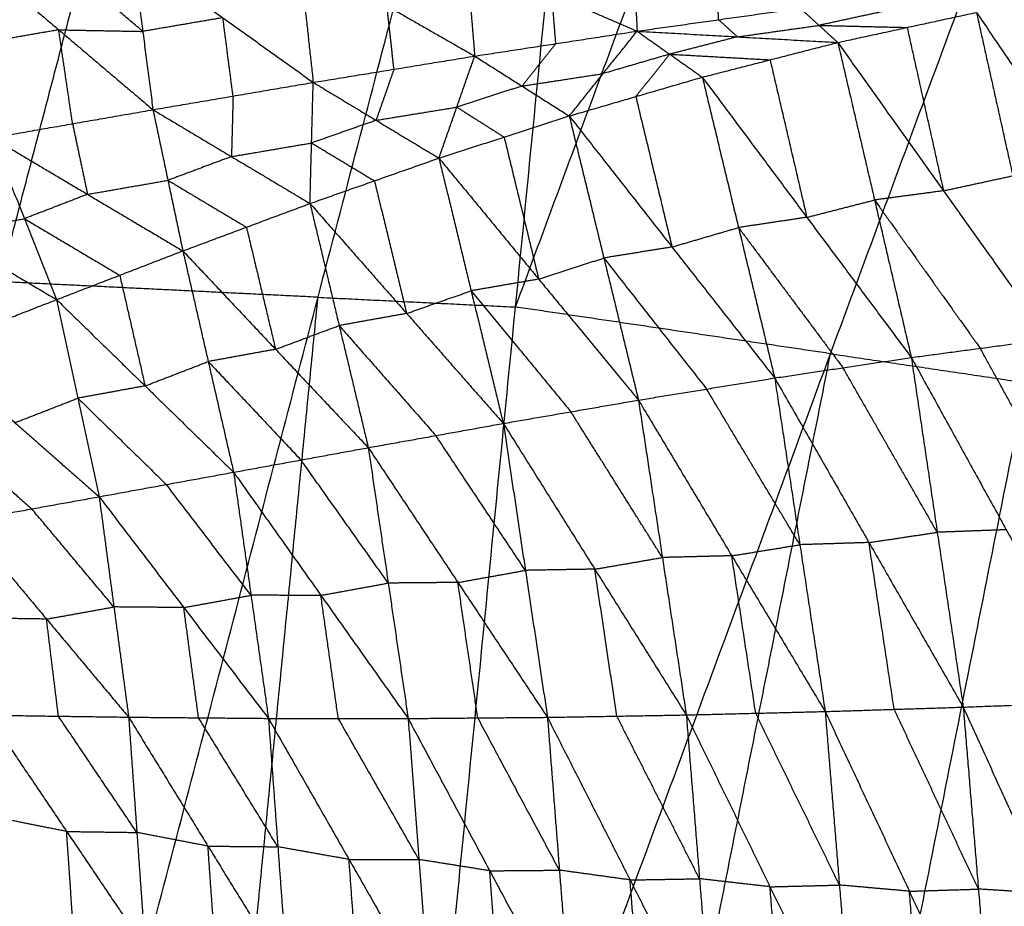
# Model space of a CAD drawing. Header units: millimetres. Extents: x -106 to 110, y -96 to 120.
# Tile 748 of 1020: x 1.95 to 8.46, y 42.61 to 48.48. Entities that reach past the tile are written whole.
import ezdxf

# ---------------------------------------------------------------- set-up
doc = ezdxf.new("R2010")
doc.units = ezdxf.units.MM
doc.header["$MEASUREMENT"] = 0
doc.layers.add('Default', color=7, linetype='Continuous', true_color=0x000000)

msp = doc.modelspace()

# ---------------------------------------------------------------- linework, layer by layer
at = {"layer": 'Default'}
for points in [[(1.8192, 46.7433, 3.779), (2.8709, 50.7582, 3.7941), (3.9227, 54.773, 3.8092)], [(1.8192, 38.6103, 3.7488), (3.9227, 46.64, 3.779), (6.0262, 54.6697, 3.8092)], [(4.4318, 38.4819, 3.7488), (5.229, 46.5758, 3.779), (6.0262, 54.6697, 3.8092)], [(5.229, 46.5758, 3.779), (6.6692, 50.4682, 3.7941), (8.1094, 54.3607, 3.8092)], [(4.4318, 38.4819, 3.7488), (7.3122, 46.2668, 3.779), (10.1926, 54.0516, 3.8092)], [(7.0193, 38.0981, 3.7488), (8.606, 46.0749, 3.779), (10.1926, 54.0516, 3.8092)], [(7.0193, 38.0981, 3.7488), (10.6489, 45.5631, 3.779), (14.2785, 53.0282, 3.8092)], [(1.5852, 48.9371, -1.4124), (2.2081, 48.4087, -1.0789), (2.831, 47.8802, -0.7454)], [(2.7636, 48.3982, -0.974), (2.4521, 48.6624, -1.1407), (2.1407, 48.9266, -1.3075)], [(2.6961, 48.9161, -1.2026), (2.7636, 48.3982, -0.974), (2.831, 47.8802, -0.7454)], [(2.6961, 48.9161, -1.2026), (3.2935, 48.4885, -0.906), (3.8909, 48.0609, -0.6094)], [(3.7992, 48.8984, -0.9909), (3.845, 48.4797, -0.8001), (3.8909, 48.0609, -0.6094)], [(3.7992, 48.8984, -0.9909), (4.3791, 48.5667, -0.7335), (4.9589, 48.235, -0.4761)], [(4.9053, 48.8873, -0.7831), (4.9321, 48.5612, -0.6296), (4.9589, 48.235, -0.4761)], [(4.9053, 48.8873, -0.7831), (5.469, 48.6435, -0.5671), (6.0327, 48.3998, -0.3511)], [(6.0099, 48.8859, -0.588), (6.0213, 48.6428, -0.4696), (6.0327, 48.3998, -0.3511)], [(6.5722, 48.4756, -0.2953), (6.5666, 48.5971, -0.3546), (6.5609, 48.7187, -0.4138)], [(5.4958, 48.3174, -0.4136), (5.4824, 48.4805, -0.4903), (5.469, 48.6435, -0.5671)], [(4.4249, 48.148, -0.5427), (4.402, 48.3573, -0.6381), (4.3791, 48.5667, -0.7335)], [(6.0327, 48.3998, -0.3511), (6.5722, 48.4756, -0.2953), (7.1118, 48.5515, -0.2396)], [(7.1118, 48.5515, -0.2396), (7.236, 48.4381, -0.0934), (7.3603, 48.3248, 0.0529)], [(7.6945, 48.5376, -0.0927), (7.4653, 48.4879, -0.093), (7.236, 48.4381, -0.0934)], [(7.3603, 48.3248, 0.0529), (7.8187, 48.4243, 0.0535), (8.2772, 48.5238, 0.0542)], [(8.2772, 48.5238, 0.0542), (8.5177, 47.4436, -0.8251), (8.7581, 46.3634, -1.7045)], [(8.2772, 48.5238, 0.0542), (8.9771, 47.4954, -0.8512), (9.677, 46.467, -1.7566)], [(3.2935, 48.4885, -0.906), (3.0285, 48.4434, -0.94), (2.7636, 48.3982, -0.974)], [(3.3609, 47.9706, -0.6774), (3.3272, 48.2296, -0.7917), (3.2935, 48.4885, -0.906)], [(6.5722, 48.4756, -0.2953), (6.6344, 48.4189, -0.2222), (6.6965, 48.3623, -0.1491)], [(2.2081, 48.4087, -1.0789), (1.9423, 48.3624, -1.1127), (1.6765, 48.3161, -1.1465)], [(2.2994, 47.7877, -0.813), (2.2538, 48.0982, -0.9459), (2.2081, 48.4087, -1.0789)], [(2.2081, 48.4087, -1.0789), (2.4859, 48.4034, -1.0265), (2.7636, 48.3982, -0.974)], [(4.9589, 48.235, -0.4761), (5.4958, 48.3174, -0.4136), (6.0327, 48.3998, -0.3511)], [(5.5843, 47.8389, 0.0501), (5.8085, 48.1193, -0.1505), (6.0327, 48.3998, -0.3511)], [(6.0327, 48.3998, -0.3511), (6.2486, 48.2476, -0.1498), (6.4645, 48.0955, 0.0515)], [(6.0327, 48.3998, -0.3511), (6.6965, 48.3623, -0.1491), (7.3603, 48.3248, 0.0529)], [(6.6965, 48.3623, -0.1491), (6.9663, 48.4002, -0.1212), (7.236, 48.4381, -0.0934)], [(7.236, 48.4381, -0.0934), (7.5274, 48.4312, -0.0199), (7.8187, 48.4243, 0.0535)], [(7.8187, 48.4243, 0.0535), (7.939, 47.8842, -0.3861), (8.0592, 47.3441, -0.8258)], [(5.4958, 48.3174, -0.4136), (5.3837, 48.1771, -0.3133), (5.2716, 48.0369, -0.213)], [(6.6965, 48.3623, -0.1491), (6.4725, 48.305, -0.1495), (6.2486, 48.2476, -0.1498)], [(6.4645, 48.0955, 0.0515), (6.9124, 48.2102, 0.0522), (7.3603, 48.3248, 0.0529)], [(7.3603, 48.3248, 0.0529), (7.6033, 47.2833, -0.7928), (7.8464, 46.2417, -1.6384)], [(7.3603, 48.3248, 0.0529), (8.0592, 47.3441, -0.8258), (8.7581, 46.3634, -1.7045)], [(3.8909, 48.0609, -0.6094), (4.4249, 48.148, -0.5427), (4.9589, 48.235, -0.4761)], [(4.7225, 47.5599, 0.0488), (4.8407, 47.8975, -0.2136), (4.9589, 48.235, -0.4761)], [(4.9589, 48.235, -0.4761), (5.2716, 48.0369, -0.213), (5.5843, 47.8389, 0.0501)], [(6.2486, 48.2476, -0.1498), (6.0285, 48.1835, -0.1502), (5.8085, 48.1193, -0.1505)], [(6.0244, 47.9672, 0.0508), (6.1365, 48.1074, -0.0495), (6.2486, 48.2476, -0.1498)], [(6.2486, 48.2476, -0.1498), (6.5805, 48.2289, -0.0488), (6.9124, 48.2102, 0.0522)], [(6.9124, 48.2102, 0.0522), (7.0339, 47.6894, -0.3706), (7.1555, 47.1686, -0.7934)], [(4.4249, 48.148, -0.5427), (4.3658, 47.9792, -0.4115), (4.3067, 47.8104, -0.2803)], [(2.831, 47.8802, -0.7454), (3.3609, 47.9706, -0.6774), (3.8909, 48.0609, -0.6094)], [(3.8696, 47.2602, 0.0475), (3.8802, 47.6606, -0.2809), (3.8909, 48.0609, -0.6094)], [(3.8909, 48.0609, -0.6094), (4.3067, 47.8104, -0.2803), (4.7225, 47.5599, 0.0488)], [(5.2716, 48.0369, -0.213), (5.54, 48.0781, -0.1817), (5.8085, 48.1193, -0.1505)], [(5.5843, 47.8389, 0.0501), (6.0244, 47.9672, 0.0508), (6.4645, 48.0955, 0.0515)], [(6.4645, 48.0955, 0.0515), (6.7037, 47.101, -0.7536), (6.9429, 46.1064, -1.5586)], [(6.4645, 48.0955, 0.0515), (7.1555, 47.1686, -0.7934), (7.8464, 46.2417, -1.6384)], [(5.2716, 48.0369, -0.213), (5.0561, 47.9672, -0.2133), (4.8407, 47.8975, -0.2136)], [(3.3609, 47.9706, -0.6774), (3.3556, 47.7704, -0.5132), (3.3503, 47.5702, -0.349)], [(6.0244, 47.9672, 0.0508), (6.144, 47.4699, -0.3517), (6.2636, 46.9726, -0.7543)], [(1.7678, 47.6951, -0.8805), (2.2994, 47.7877, -0.813), (2.831, 47.8802, -0.7454)], [(2.831, 47.8802, -0.7454), (2.9299, 47.4135, -0.3496), (3.0287, 46.9467, 0.0462)], [(2.831, 47.8802, -0.7454), (3.3503, 47.5702, -0.349), (3.8696, 47.2602, 0.0475)], [(4.3067, 47.8104, -0.2803), (4.5737, 47.854, -0.247), (4.8407, 47.8975, -0.2136)], [(4.8407, 47.8975, -0.2136), (4.997, 47.7984, -0.0821), (5.1534, 47.6994, 0.0495)], [(4.3067, 47.8104, -0.2803), (4.0934, 47.7355, -0.2806), (3.8802, 47.6606, -0.2809)], [(4.7225, 47.5599, 0.0488), (5.1534, 47.6994, 0.0495), (5.5843, 47.8389, 0.0501)], [(5.5843, 47.8389, 0.0501), (5.8131, 46.8995, -0.7084), (6.042, 45.9601, -1.4669)], [(5.5843, 47.8389, 0.0501), (6.2636, 46.9726, -0.7543), (6.9429, 46.1064, -1.5586)], [(2.2994, 47.7877, -0.813), (2.3488, 47.5543, -0.6151), (2.3983, 47.3209, -0.4172)], [(1.7678, 47.6951, -0.8805), (1.9808, 47.1598, -0.4177), (2.1939, 46.6245, 0.0451)], [(1.7678, 47.6951, -0.8805), (2.3983, 47.3209, -0.4172), (3.0287, 46.9467, 0.0462)], [(5.1534, 47.6994, 0.0495), (5.2678, 47.2297, -0.3298), (5.3822, 46.76, -0.709)], [(3.3503, 47.5702, -0.349), (3.6153, 47.6154, -0.315), (3.8802, 47.6606, -0.2809)], [(3.8802, 47.6606, -0.2809), (4.0881, 47.5353, -0.1164), (4.296, 47.4101, 0.0481)], [(3.3503, 47.5702, -0.349), (3.1401, 47.4918, -0.3493), (2.9299, 47.4135, -0.3496)], [(3.8696, 47.2602, 0.0475), (4.296, 47.4101, 0.0481), (4.7225, 47.5599, 0.0488)], [(4.7225, 47.5599, 0.0488), (4.9354, 46.6828, -0.6584), (5.1483, 45.8057, -1.3657)], [(4.7225, 47.5599, 0.0488), (5.3822, 46.76, -0.709), (6.042, 45.9601, -1.4669)], [(0.7077, 47.5064, -1.0088), (1.4508, 47.0655, -0.4819), (2.1939, 46.6245, 0.0451)], [(2.3983, 47.3209, -0.4172), (2.6641, 47.3672, -0.3834), (2.9299, 47.4135, -0.3496)], [(2.9299, 47.4135, -0.3496), (3.1895, 47.2585, -0.1514), (3.4492, 47.1035, 0.0469)], [(4.296, 47.4101, 0.0481), (4.4025, 46.9715, -0.3055), (4.5089, 46.533, -0.6591)], [(8.0592, 47.3441, -0.8258), (8.2884, 47.3939, -0.8255), (8.5177, 47.4436, -0.8251)], [(8.0592, 47.3441, -0.8258), (7.8313, 47.3137, -0.8093), (7.6033, 47.2833, -0.7928)], [(2.3983, 47.3209, -0.4172), (2.1896, 47.2403, -0.4174), (1.9808, 47.1598, -0.4177)], [(7.1555, 47.1686, -0.7934), (7.3794, 47.226, -0.7931), (7.6033, 47.2833, -0.7928)], [(7.6033, 47.2833, -0.7928), (7.9528, 46.7929, -1.2321), (8.3023, 46.3026, -1.6714)], [(3.0287, 46.9467, 0.0462), (3.4492, 47.1035, 0.0469), (3.8696, 47.2602, 0.0475)], [(3.8696, 47.2602, 0.0475), (4.0624, 46.4528, -0.605), (4.2552, 45.6454, -1.2574)], [(3.8696, 47.2602, 0.0475), (4.5089, 46.533, -0.6591), (5.1483, 45.8057, -1.3657)], [(1.4508, 47.0655, -0.4819), (1.7158, 47.1126, -0.4498), (1.9808, 47.1598, -0.4177)], [(1.9808, 47.1598, -0.4177), (2.2961, 46.9727, -0.1861), (2.6113, 46.7856, 0.0456)], [(7.1555, 47.1686, -0.7934), (6.9296, 47.1348, -0.7735), (6.7037, 47.101, -0.7536)], [(3.4492, 47.1035, 0.0469), (3.5456, 46.6998, -0.2794), (3.642, 46.296, -0.6056)], [(6.2636, 46.9726, -0.7543), (6.4836, 47.0368, -0.7539), (6.7037, 47.101, -0.7536)], [(6.7037, 47.101, -0.7536), (7.0492, 46.6375, -1.176), (7.3946, 46.1741, -1.5985)], [(6.2636, 46.9726, -0.7543), (6.0383, 46.936, -0.7313), (5.8131, 46.8995, -0.7084)], [(2.1939, 46.6245, 0.0451), (2.6113, 46.7856, 0.0456), (3.0287, 46.9467, 0.0462)], [(3.0287, 46.9467, 0.0462), (3.1966, 46.2149, -0.5491), (3.3644, 45.4831, -1.1445)], [(3.0287, 46.9467, 0.0462), (3.642, 46.296, -0.6056), (4.2552, 45.6454, -1.2574)], [(5.3822, 46.76, -0.709), (5.5977, 46.8297, -0.7087), (5.8131, 46.8995, -0.7084)], [(5.8131, 46.8995, -0.7084), (6.1528, 46.4663, -1.1106), (6.4924, 46.0332, -1.5128)], [(2.6113, 46.7856, 0.0456), (2.6952, 46.4197, -0.252), (2.7792, 46.0538, -0.5497)], [(5.3822, 46.76, -0.709), (5.1588, 46.7214, -0.6837), (4.9354, 46.6828, -0.6584)], [(3.9227, 46.64, 3.779), (2.8709, 46.6916, 3.779), (1.8192, 46.7433, 3.779)], [(1.3622, 46.3005, 0.0439), (1.778, 46.4625, 0.0445), (2.1939, 46.6245, 0.0451)], [(2.1939, 46.6245, 0.0451), (2.3345, 45.9727, -0.4926), (2.4752, 45.3209, -1.0302)], [(2.1939, 46.6245, 0.0451), (2.7792, 46.0538, -0.5497), (3.3644, 45.4831, -1.1445)], [(3.1255, 38.5461, 3.7488), (3.5241, 42.593, 3.7639), (3.9227, 46.64, 3.779)], [(3.9227, 46.64, 3.779), (4.5758, 46.6079, 3.779), (5.229, 46.5758, 3.779)], [(4.5089, 46.533, -0.6591), (4.7222, 46.6079, -0.6588), (4.9354, 46.6828, -0.6584)], [(4.9354, 46.6828, -0.6584), (5.2652, 46.2829, -1.0374), (5.5951, 45.8829, -1.4163)], [(7.3122, 46.2668, 3.779), (6.2706, 46.4213, 3.779), (5.229, 46.5758, 3.779)], [(4.5089, 46.533, -0.6591), (4.2857, 46.4929, -0.632), (4.0624, 46.4528, -0.605)], [(3.642, 46.296, -0.6056), (3.8522, 46.3744, -0.6053), (4.0624, 46.4528, -0.605)], [(4.0624, 46.4528, -0.605), (4.3821, 46.0892, -0.9583), (4.7017, 45.7256, -1.3116)], [(1.3622, 46.3005, 0.0439), (1.9187, 45.8107, -0.4931), (2.4752, 45.3209, -1.0302)], [(7.8464, 46.2417, -1.6384), (8.3023, 46.3026, -1.6714), (8.7581, 46.3634, -1.7045)], [(8.9302, 45.1635, -2.1868), (8.6162, 45.7331, -1.9291), (8.3023, 46.3026, -1.6714)], [(3.642, 46.296, -0.6056), (3.4193, 46.2555, -0.5774), (3.1966, 46.2149, -0.5491)], [(5.7255, 38.29, 3.7488), (6.5189, 42.2784, 3.7639), (7.3122, 46.2668, 3.779)], [(6.9429, 46.1064, -1.5586), (7.3946, 46.1741, -1.5985), (7.8464, 46.2417, -1.6384)], [(7.3122, 46.2668, 3.779), (7.9591, 46.1708, 3.779), (8.606, 46.0749, 3.779)], [(7.8464, 46.2417, -1.6384), (8.0181, 45.0857, -2.104), (8.1898, 43.9297, -2.5697)], [(7.8464, 46.2417, -1.6384), (8.4743, 45.1027, -2.1538), (9.1022, 43.9636, -2.6692)], [(2.7792, 46.0538, -0.5497), (2.9879, 46.1343, -0.5494), (3.1966, 46.2149, -0.5491)], [(3.1966, 46.2149, -0.5491), (3.5032, 45.8896, -0.8751), (3.8098, 45.5642, -1.201)], [(8.0181, 45.0857, -2.104), (7.7063, 45.6299, -1.8513), (7.3946, 46.1741, -1.5985)], [(6.042, 45.9601, -1.4669), (6.4924, 46.0332, -1.5128), (6.9429, 46.1064, -1.5586)], [(6.9429, 46.1064, -1.5586), (7.1097, 45.0036, -2.0036), (7.2765, 43.9007, -2.4485)], [(6.9429, 46.1064, -1.5586), (7.5663, 45.0181, -2.0642), (8.1898, 43.9297, -2.5697)], [(2.7792, 46.0538, -0.5497), (2.5568, 46.0132, -0.5211), (2.3345, 45.9727, -0.4926)], [(7.1097, 45.0036, -2.0036), (6.8011, 45.5184, -1.7582), (6.4924, 46.0332, -1.5128)], [(1.9187, 45.8107, -0.4931), (2.1266, 45.8917, -0.4928), (2.3345, 45.9727, -0.4926)], [(2.3345, 45.9727, -0.4926), (2.6272, 45.6873, -0.79), (2.9198, 45.402, -1.0873)], [(5.1483, 45.8057, -1.3657), (5.5951, 45.8829, -1.4163), (6.042, 45.9601, -1.4669)], [(6.042, 45.9601, -1.4669), (6.2001, 44.9191, -1.8875), (6.3582, 43.8781, -2.3081)], [(6.042, 45.9601, -1.4669), (6.6592, 44.9304, -1.9577), (7.2765, 43.9007, -2.4485)], [(6.2001, 44.9191, -1.8875), (5.8976, 45.401, -1.6519), (5.5951, 45.8829, -1.4163)], [(4.2552, 45.6454, -1.2574), (4.7017, 45.7256, -1.3116), (5.1483, 45.8057, -1.3657)], [(5.1483, 45.8057, -1.3657), (5.2942, 44.834, -1.7592), (5.4401, 43.8623, -2.1527)], [(5.1483, 45.8057, -1.3657), (5.7533, 44.8419, -1.8369), (6.3582, 43.8781, -2.3081)], [(1.4733, 45.7305, -0.4361), (1.7515, 45.4856, -0.7046), (2.0298, 45.2407, -0.9732)], [(5.2942, 44.834, -1.7592), (4.998, 45.2798, -1.5354), (4.7017, 45.7256, -1.3116)], [(3.3644, 45.4831, -1.1445), (3.8098, 45.5642, -1.201), (4.2552, 45.6454, -1.2574)], [(4.2552, 45.6454, -1.2574), (4.3871, 44.7499, -1.6217), (4.5189, 43.8544, -1.9859)], [(4.2552, 45.6454, -1.2574), (4.8477, 44.7539, -1.705), (5.4401, 43.8623, -2.1527)], [(4.3871, 44.7499, -1.6217), (4.0984, 45.1571, -1.4113), (3.8098, 45.5642, -1.201)], [(8.288, 37.7803, 3.7488), (9.4684, 41.6717, 3.7639), (10.6489, 45.5631, 3.779)], [(2.4752, 45.3209, -1.0302), (2.9198, 45.402, -1.0873), (3.3644, 45.4831, -1.1445)], [(3.3644, 45.4831, -1.1445), (3.4796, 44.6691, -1.4781), (3.5947, 43.8552, -1.8117)], [(3.3644, 45.4831, -1.1445), (3.9417, 44.6687, -1.5652), (4.5189, 43.8544, -1.9859)], [(3.4796, 44.6691, -1.4781), (3.1997, 45.0355, -1.2827), (2.9198, 45.402, -1.0873)], [(1.5844, 45.1605, -0.9162), (2.0298, 45.2407, -0.9732), (2.4752, 45.3209, -1.0302)], [(2.4752, 45.3209, -1.0302), (2.5727, 44.5921, -1.3326), (2.6702, 43.8634, -1.635)], [(2.4752, 45.3209, -1.0302), (3.0349, 44.588, -1.4209), (3.5947, 43.8552, -1.8117)], [(2.5727, 44.5921, -1.3326), (2.3012, 44.9164, -1.1529), (2.0298, 45.2407, -0.9732)], [(1.5844, 45.1605, -0.9162), (2.1273, 44.5119, -1.2756), (2.6702, 43.8634, -1.635)], [(7.5663, 45.0181, -2.0642), (7.7922, 45.0519, -2.0841), (8.0181, 45.0857, -2.104)], [(8.4743, 45.1027, -2.1538), (8.2462, 45.0942, -2.1289), (8.0181, 45.0857, -2.104)], [(6.6592, 44.9304, -1.9577), (6.8845, 44.967, -1.9806), (7.1097, 45.0036, -2.0036)], [(7.5663, 45.0181, -2.0642), (7.338, 45.0108, -2.0339), (7.1097, 45.0036, -2.0036)], [(7.7331, 43.9152, -2.5091), (7.6497, 44.4666, -2.2866), (7.5663, 45.0181, -2.0642)], [(5.7533, 44.8419, -1.8369), (5.9767, 44.8805, -1.8622), (6.2001, 44.9191, -1.8875)], [(6.6592, 44.9304, -1.9577), (6.4297, 44.9247, -1.9226), (6.2001, 44.9191, -1.8875)], [(6.8174, 43.8894, -2.3783), (6.7383, 44.4099, -2.168), (6.6592, 44.9304, -1.9577)], [(4.8477, 44.7539, -1.705), (5.0709, 44.7939, -1.7321), (5.2942, 44.834, -1.7592)], [(5.7533, 44.8419, -1.8369), (5.5237, 44.838, -1.798), (5.2942, 44.834, -1.7592)], [(5.8992, 43.8702, -2.2304), (5.8262, 44.356, -2.0336), (5.7533, 44.8419, -1.8369)], [(3.9417, 44.6687, -1.5652), (4.1644, 44.7093, -1.5935), (4.3871, 44.7499, -1.6217)], [(4.8477, 44.7539, -1.705), (4.6174, 44.7519, -1.6634), (4.3871, 44.7499, -1.6217)], [(4.9795, 43.8584, -2.0693), (4.9136, 44.3061, -1.8872), (4.8477, 44.7539, -1.705)], [(3.0349, 44.588, -1.4209), (3.2572, 44.6286, -1.4495), (3.4796, 44.6691, -1.4781)], [(3.9417, 44.6687, -1.5652), (3.7106, 44.6689, -1.5217), (3.4796, 44.6691, -1.4781)], [(4.0568, 43.8548, -1.8988), (3.9992, 44.2618, -1.732), (3.9417, 44.6687, -1.5652)], [(2.1273, 44.5119, -1.2756), (2.35, 44.552, -1.3041), (2.5727, 44.5921, -1.3326)], [(3.0349, 44.588, -1.4209), (2.8038, 44.5901, -1.3767), (2.5727, 44.5921, -1.3326)], [(3.1325, 43.8593, -1.7233), (3.0837, 44.2236, -1.5721), (3.0349, 44.588, -1.4209)], [(2.1273, 44.5119, -1.2756), (1.8952, 44.5152, -1.2315), (1.663, 44.5185, -1.1874)], [(2.2059, 43.8699, -1.5468), (2.1666, 44.1909, -1.4112), (2.1273, 44.5119, -1.2756)], [(8.1898, 43.9297, -2.5697), (8.646, 43.9467, -2.6194), (9.1022, 43.9636, -2.6692)], [(6.3582, 43.8781, -2.3081), (6.8174, 43.8894, -2.3783), (7.2765, 43.9007, -2.4485)], [(7.371, 42.753, -2.5648), (7.0942, 43.3212, -2.4716), (6.8174, 43.8894, -2.3783)], [(7.2765, 43.9007, -2.4485), (7.7331, 43.9152, -2.5091), (8.1898, 43.9297, -2.5697)], [(7.2765, 43.9007, -2.4485), (7.371, 42.753, -2.5648), (7.4655, 41.6052, -2.6811)], [(7.2765, 43.9007, -2.4485), (7.8335, 42.712, -2.6303), (8.3905, 41.5233, -2.8121)], [(8.2901, 42.7265, -2.6909), (8.0116, 43.3209, -2.6), (7.7331, 43.9152, -2.5091)], [(8.1898, 43.9297, -2.5697), (8.2901, 42.7265, -2.6909), (8.3905, 41.5233, -2.8121)], [(8.1898, 43.9297, -2.5697), (8.7497, 42.6981, -2.7443), (9.3096, 41.4666, -2.9188)], [(1.7416, 43.8765, -1.4587), (2.2059, 43.8699, -1.5468), (2.6702, 43.8634, -1.635)], [(1.7416, 43.8765, -1.4587), (2.2603, 43.1074, -1.6259), (2.779, 42.3383, -1.7931)], [(2.7246, 43.1008, -1.714), (2.4652, 43.4854, -1.6304), (2.2059, 43.8699, -1.5468)], [(2.6702, 43.8634, -1.635), (2.7246, 43.1008, -1.714), (2.779, 42.3383, -1.7931)], [(2.6702, 43.8634, -1.635), (3.1325, 43.8593, -1.7233), (3.5947, 43.8552, -1.8117)], [(2.6702, 43.8634, -1.635), (3.1949, 43.0103, -1.8107), (3.7195, 42.1573, -1.9865)], [(3.6571, 43.0062, -1.8991), (3.3948, 43.4328, -1.8112), (3.1325, 43.8593, -1.7233)], [(3.5947, 43.8552, -1.8117), (3.6571, 43.0062, -1.8991), (3.7195, 42.1573, -1.9865)], [(3.5947, 43.8552, -1.8117), (4.0568, 43.8548, -1.8988), (4.5189, 43.8544, -1.9859)], [(3.5947, 43.8552, -1.8117), (4.1277, 42.9224, -1.9944), (4.6607, 41.9896, -2.1771)], [(4.5898, 42.922, -2.0815), (4.3233, 43.3884, -1.9902), (4.0568, 43.8548, -1.8988)], [(4.5189, 43.8544, -1.9859), (4.9795, 43.8584, -2.0693), (5.4401, 43.8623, -2.1527)], [(4.5189, 43.8544, -1.9859), (4.5898, 42.922, -2.0815), (4.6607, 41.9896, -2.1771)], [(4.5189, 43.8544, -1.9859), (5.0585, 42.8473, -2.1726), (5.5981, 41.8403, -2.3592)], [(5.5191, 42.8513, -2.2559), (5.2493, 43.3548, -2.1626), (4.9795, 43.8584, -2.0693)], [(5.4401, 43.8623, -2.1527), (5.8992, 43.8702, -2.2304), (6.3582, 43.8781, -2.3081)], [(5.4401, 43.8623, -2.1527), (5.5191, 42.8513, -2.2559), (5.5981, 41.8403, -2.3592)], [(5.4401, 43.8623, -2.1527), (5.9866, 42.7869, -2.3406), (6.5331, 41.7115, -2.5286)], [(6.4457, 42.7948, -2.4184), (6.1724, 43.3325, -2.3244), (5.8992, 43.8702, -2.2304)], [(6.3582, 43.8781, -2.3081), (6.4457, 42.7948, -2.4184), (6.5331, 41.7115, -2.5286)], [(6.3582, 43.8781, -2.3081), (6.9119, 42.7416, -2.4946), (7.4655, 41.6052, -2.6811)], [(2.2603, 43.1074, -1.6259), (2.0239, 43.1545, -1.5776), (1.7876, 43.2017, -1.5293)], [(2.3063, 42.4326, -1.6965), (2.2833, 42.77, -1.6612), (2.2603, 43.1074, -1.6259)], [(2.2603, 43.1074, -1.6259), (2.4924, 43.1041, -1.6699), (2.7246, 43.1008, -1.714)], [(3.1949, 43.0103, -1.8107), (2.9597, 43.0556, -1.7624), (2.7246, 43.1008, -1.714)], [(3.2492, 42.2478, -1.8898), (3.222, 42.6291, -1.8502), (3.1949, 43.0103, -1.8107)], [(3.1949, 43.0103, -1.8107), (3.426, 43.0083, -1.8549), (3.6571, 43.0062, -1.8991)], [(4.1277, 42.9224, -1.9944), (3.8924, 42.9643, -1.9467), (3.6571, 43.0062, -1.8991)], [(4.1901, 42.0735, -2.0818), (4.1589, 42.4979, -2.0381), (4.1277, 42.9224, -1.9944)], [(4.1277, 42.9224, -1.9944), (4.3587, 42.9222, -2.0379), (4.5898, 42.922, -2.0815)], [(5.0585, 42.8473, -2.1726), (4.8241, 42.8847, -2.127), (4.5898, 42.922, -2.0815)], [(5.0585, 42.8473, -2.1726), (5.2888, 42.8493, -2.2143), (5.5191, 42.8513, -2.2559)], [(5.9866, 42.7869, -2.3406), (5.7529, 42.8191, -2.2983), (5.5191, 42.8513, -2.2559)], [(5.1294, 41.915, -2.2682), (5.0939, 42.3811, -2.2204), (5.0585, 42.8473, -2.1726)], [(5.9866, 42.7869, -2.3406), (6.2162, 42.7908, -2.3795), (6.4457, 42.7948, -2.4184)], [(6.0656, 41.7759, -2.4439), (6.0261, 42.2814, -2.3923), (5.9866, 42.7869, -2.3406)], [(6.9119, 42.7416, -2.4946), (6.6788, 42.7682, -2.4565), (6.4457, 42.7948, -2.4184)], [(6.9119, 42.7416, -2.4946), (7.1415, 42.7473, -2.5297), (7.371, 42.753, -2.5648)], [(6.9993, 41.6583, -2.6049), (6.9556, 42.2, -2.5497), (6.9119, 42.7416, -2.4946)], [(7.8335, 42.712, -2.6303), (7.6023, 42.7325, -2.5975), (7.371, 42.753, -2.5648)], [(7.8335, 42.712, -2.6303), (8.0618, 42.7193, -2.6606), (8.2901, 42.7265, -2.6909)], [(8.7497, 42.6981, -2.7443), (8.5199, 42.7123, -2.7176), (8.2901, 42.7265, -2.6909)], [(7.928, 41.5642, -2.7466), (7.8808, 42.1381, -2.6884), (7.8335, 42.712, -2.6303)]]:
    msp.add_open_spline(points, degree=2, dxfattribs=at)

doc.saveas('drawing.dxf')
